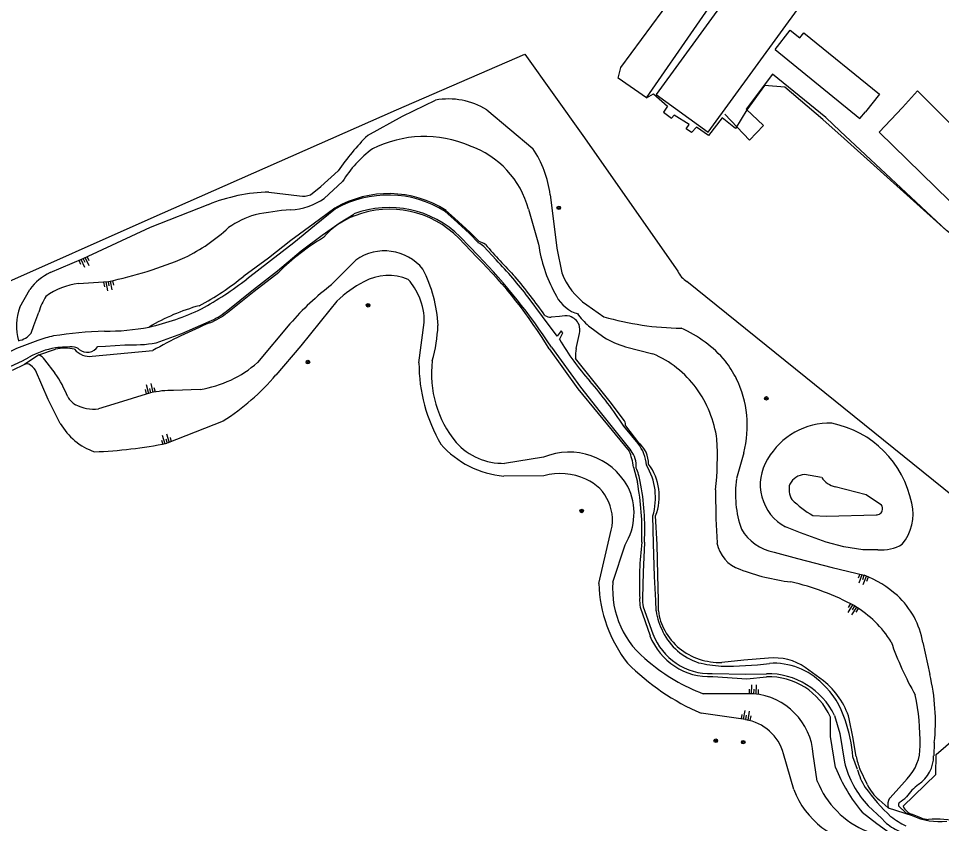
# Model space of a CAD drawing. Extents: x 124000 to 129000, y 395500 to 397503.
# Drawn here: x 125164.9 to 125369.3, y 396978.6 to 397157 of the extents above; entities that cross this region are included whole.
import ezdxf

# ---------------------------------------------------------------- set-up
doc = ezdxf.new("R2010")
doc.units = 0
for name, color, linetype in [('gg-afsc-draadraster', 7, 'Continuous'), ('gg-afsc-faunaraster', 7, 'Continuous'), ('gg-afsc-lijn draadraster', 7, 'Continuous'), ('gg-bbg-bijgebouw', 7, 'Continuous'), ('gg-knt-BGT kruinlijn', 7, 'Continuous'), ('gg-knt-bovenkant onderkant talud', 7, 'Continuous'), ('gg-knt-bronhoudergrens', 7, 'Continuous'), ('gg-kntw-bovenkant insteek waterloop', 7, 'Continuous'), ('gg-kntw-waterlijn', 7, 'Continuous'), ('gt-grn-vlakafsluiter', 7, 'Continuous'), ('gt-symb-boom', 7, 'Continuous'), ('gt-symb-talud symbool', 7, 'Continuous'), ('gx-grn-maaiveld', 7, 'Continuous')]:
    doc.layers.add(name, color=color, linetype=linetype)

# ---------------------------------------------------------------- blocks, each defined once
blk = doc.blocks.new('gt0-BOOM')
at = {"layer": 'gt-symb-boom'}
for radius in [0.4, 0.2]:
    blk.add_circle((0, 0), radius, dxfattribs=at)
blk = doc.blocks.new('gt0-TALUD_1')
at = {"layer": 'gt-symb-talud symbool'}
for p, q in [((-1, -1), (-1, 0)), ((-0.5, -2), (-0.5, 0)), ((0, -1), (0, 0)), ((0.5, -2), (0.5, 0)), ((1, -1), (1, 0))]:
    blk.add_line(p, q, dxfattribs=at)

msp = doc.modelspace()

# ---------------------------------------------------------------- linework, layer by layer
at = {"layer": 'gg-afsc-draadraster'}
msp.add_line((125380.04, 397044.51), (125312.92, 397098.7), dxfattribs=at)
msp.add_lwpolyline([(125001.5, 397027.24), (125048.05, 397047.92), (125081.14, 397062.62), (125127.82, 397083.16), (125193.61, 397112.43), (125248.59, 397136.72), (125277.02, 397149.03), (125289.92, 397131.01), (125310.9, 397100.95)], dxfattribs=at)
msp.add_arc((125315.78, 397103.32), 5.43, 205.9479, 238.2884, dxfattribs=at)
at = {"layer": 'gg-afsc-faunaraster'}
msp.add_line((125362.82, 396980.69), (125364.66, 396979.94), dxfattribs=at)
msp.add_lwpolyline([(125360.82, 396982.45), (125368.07, 396989.51), (125368.12, 396993.91), (125372.44, 396997.6)], dxfattribs=at)
for centre, radius, start, end in [((125363.7, 396983.71), 3.15, 203.6735, 253.809), ((125366.58, 396984.44), 4.89, 246.8937, 267.9023), ((125368.14, 396959.73), 19.89, 75.1399, 95.0225)]:
    msp.add_arc(centre, radius, start, end, dxfattribs=at)
at = {"layer": 'gg-afsc-lijn draadraster'}
msp.add_lwpolyline([(125423.59, 397080.71), (125397.39, 397101.73), (125391.82, 397093.12), (125370.45, 397110), (125346.89, 397131.96), (125343.73, 397135.01), (125331.88, 397144.59), (125326.08, 397136.86), (125329.92, 397133.22), (125326.82, 397129.99), (125321.3, 397135.77)], dxfattribs=at)
at = {"layer": 'gg-bbg-bijgebouw'}
for points in [[(125306.12, 397140.14), (125317.64, 397131.79), (125338.58, 397160.55), (125327.12, 397168.98), (125306.12, 397140.14)], [(125332.44, 397150.08), (125335.81, 397154.33), (125337.95, 397152.63), (125338.82, 397153.79), (125355.6, 397140.19), (125352.45, 397136.3)], [(125332.44, 397150.08), (125351.23, 397134.82), (125352.45, 397136.3)]]:
    msp.add_lwpolyline(points, dxfattribs=at)
at = {"layer": 'gg-knt-BGT kruinlijn'}
for p, q in [((125268.62, 397136.73), (125278.83, 397128.17)), ((125220.38, 397118.48), (125227.15, 397117.64)), ((125165.2, 397093), (125167.4, 397096.94)), ((125290.75, 397093.53), (125294.52, 397090.88)), ((125253.59, 397080.66), (125254.78, 397089.6)), ((125210.25, 397067.79), (125197.8, 397062.87)), ((125325.54, 397060.76), (125323.94, 397055.02)), ((125281.23, 397055.64), (125272.39, 397055.61)), ((125293.42, 397031.78), (125295.91, 397042.69)), ((125365.19, 397018.73), (125366.73, 397011.65)), ((125325.9, 397001.64), (125316.06, 397003.06)), ((125367.72, 396996.55), (125367.58, 396993.66)), ((125336.61, 396986.18), (125334.31, 396994.08))]:
    msp.add_line(p, q, dxfattribs=at)
for points in [[(125242.23, 397131.05), (125249.92, 397135.29), (125257.27, 397138.87)], [(125229.59, 397117.9), (125231.9, 397119.75), (125235.69, 397123.2)], [(125282.67, 397117.92), (125283.28, 397112.66), (125284.14, 397106.11), (125285.2, 397100.58)], [(125171.92, 397100.69), (125179.24, 397103.79), (125194.16, 397110.69), (125206.9, 397115.71)], [(125235.44, 397094.32), (125233.86, 397092.4), (125227.46, 397084.44), (125221.93, 397077.98)], [(125174.17, 397067.25), (125171.48, 397072.56), (125168.66, 397079.03)], [(125332.22, 397038.76), (125337.45, 397037.34), (125345.1, 397035.33), (125352.21, 397033.63)], [(125359.82, 396982.53), (125361.44, 396981.01), (125362.81, 396980.39)]]:
    msp.add_lwpolyline(points, dxfattribs=at)
for centre, radius, start, end in [((125260.11, 397122.72), 16.4, 58.7103, 99.9578), ((125282.96, 397090.44), 57.51, 135.0819, 145.2739), ((125257.79, 397114.45), 25.12, 7.9361, 33.1258), ((125221.02, 397081.15), 37.33, 90.9866, 112.2245), ((125227.91, 397122.08), 4.5, 260.2766, 291.9295), ((125177.85, 397088.95), 13.16, 116.792, 142.5818), ((125246.82, 397088.72), 11.3, 66.9833, 118.6404), ((125300.01, 397106.51), 15.95, 201.8379, 234.5003), ((125253.07, 397076.23), 25.27, 117.5203, 134.27), ((125240.7, 397089.78), 14.08, 22.6895, 41.558), ((125240.67, 397089.78), 14.11, 359.2636, 22.649), ((125176.1, 397088.84), 11.66, 159.1244, 196.2599), ((125312.36, 397152.49), 64.14, 253.8469, 269.3564), ((125300.83, 397063.52), 27.08, 40.4099, 66.4678), ((125166.87, 397079.05), 1.38, 77.1655, 116.8115), ((125165.29, 397076.88), 3.99, 32.5248, 61.9157), ((125288.45, 397080.43), 34.85, 179.6277, 210.6263), ((125302.85, 397066.78), 23.46, 26.3033, 37.5516), ((125181.68, 397112.33), 52.91, 302.6877, 319.5234), ((125302.81, 397066.76), 23.5, 345.2197, 26.3038), ((125186.25, 397074.13), 13.9, 209.648, 251.0972), ((125177.85, 397162.76), 101.86, 272.1924, 281.2914), ((125274.14, 397076.32), 20.79, 221.0302, 265.1838), ((125284.93, 397042.65), 13.5, 65.3649, 105.9072), ((125286.61, 397045.91), 9.84, 340.8793, 66.3323), ((125347.16, 397051.59), 23.48, 171.6018, 199.3175), ((125334.25, 397049.32), 10.75, 210.7058, 259.1163), ((125342.91, 397010.3), 25.12, 48.5423, 68.2793), ((125323.44, 397032.66), 30.03, 181.6771, 218.0557), ((125347.11, 397015.64), 18.34, 9.7, 47.309), ((125336.82, 397051), 52.24, 224.8613, 246.585), ((125322.8, 397001.17), 45.16, 354.1272, 13.4193), ((125324.29, 396991.39), 10.37, 15.0356, 81.0931), ((125359.94, 396993.62), 7.63, 303.6948, 0.2488), ((125374, 396975.05), 15.68, 128.7724, 142.6791), ((125354.15, 396992.67), 18.71, 200.2974, 265.2292), ((125360.61, 396982.79), 0.834, 142.5154, 198.3187), ((125356.92, 396988.74), 6.22, 299.0642, 317.7504)]:
    msp.add_arc(centre, radius, start, end, dxfattribs=at)
at = {"layer": 'gg-knt-bovenkant onderkant talud'}
for p, q in [((125232.62, 397117.11), (125236.68, 397120.81)), ((125277.84, 397114.68), (125280.09, 397106.96)), ((125239.64, 397103.44), (125234.26, 397097.99)), ((125178.19, 397098.26), (125184.83, 397098.7)), ((125225.03, 397089.34), (125217.85, 397080.75)), ((125291.16, 397088.85), (125294.56, 397086.34)), ((125299.33, 397084.24), (125305.42, 397082.7)), ((125173, 397078.4), (125170.74, 397081.37)), ((125205.13, 397074.8), (125199.22, 397074.57)), ((125281.19, 397059.78), (125272.54, 397058.41)), ((125296.53, 397032.11), (125299.23, 397040.33)), ((125327.69, 397007.36), (125316.54, 397007.39)), ((125341.78, 396988.03), (125340.92, 396993.97))]:
    msp.add_line(p, q, dxfattribs=at)
for points in [[(125167.74, 397087.24), (125168.33, 397088.91), (125169.38, 397091.91)], [(125194.17, 397074.02), (125186.05, 397071.49), (125182.65, 397070.46)], [(125319.29, 397052.53), (125319.36, 397046.14), (125319.6, 397040.79)], [(125361.7, 396988.55), (125359.28, 396985.81), (125357.84, 396984.22)]]:
    msp.add_lwpolyline(points, dxfattribs=at)
for centre, radius, start, end in [((125254.8, 397105.33), 25.47, 66.8251, 116.8272), ((125258.05, 397109.42), 20.48, 14.9042, 70.7106), ((125258.18, 397107.82), 25.12, 126.3181, 148.8518), ((125224.41, 397129.07), 14.51, 273.0167, 304.4568), ((125229.79, 397053.45), 61.3, 94.3249, 101.7453), ((125222.52, 397095.29), 18.91, 105.9577, 125.8634), ((125183.3, 397141.38), 41.69, 296.2656, 312.4472), ((125311.36, 397111.29), 31.57, 187.8796, 208.6755), ((125166.52, 397186.89), 90.07, 281.7292, 293.0251), ((125245.97, 397094.5), 10.96, 39.1757, 125.3167), ((125227.2, 397087.43), 30.65, 2.8067, 27.1578), ((125180.15, 397082.87), 15.51, 97.2656, 126.1806), ((125273.59, 397046.81), 64.55, 127.5455, 138.789), ((125291.37, 397099.46), 8.39, 203.2963, 247.1306), ((125182.43, 397088), 13.62, 147.1234, 163.3033), ((125288.61, 397092.92), 1.3, 246.8814, 272.3835), ((125302.32, 397101.37), 16.77, 215.5256, 228.3074), ((125221.25, 397090.84), 36.61, 344.6349, 357.0178), ((125164.04, 397090.31), 4.81, 280.3798, 320.3037), ((125304.85, 397103.33), 19.86, 238.7883, 253.8799), ((125168.03, 397079.35), 3.38, 36.6863, 66.5486), ((125295.59, 397060.4), 24.37, 37.1353, 66.2205), ((125201.21, 397099.78), 25.29, 278.9377, 311.1572), ((125280.11, 397078.18), 23.74, 172.8554, 219.63), ((125152.05, 397063.89), 25.48, 21.2273, 34.7195), ((125294.14, 397060.11), 25.7, 8.1723, 35.6933), ((125179.89, 397075.48), 4.72, 210.1128, 239.5834), ((125199.21, 397051.49), 23.09, 89.9765, 102.6117), ((125181.78, 397080.17), 9.75, 243.936, 275.0842), ((125272.29, 397072.56), 14.15, 222.2916, 271.0419), ((125246.9, 397060.04), 72.78, 354.0761, 2.938), ((125286.84, 397045.97), 14.92, 29.4061, 112.2464), ((125287.83, 397047.36), 13.39, 328.3373, 26.3016), ((125327.02, 397042.11), 7.54, 190.0289, 251.7282), ((125341.58, 397079.25), 47.43, 249.0967, 263.1704), ((125323.31, 396977.25), 56.35, 61.6083, 77.0529), ((125316.57, 397030.54), 20.1, 175.5172, 233.4419), ((125337.5, 397005.93), 24.39, 32.0231, 58.8712), ((125423.69, 397041.54), 69.33, 199.086, 209.7526), ((125330.51, 397044.91), 40.03, 229.6622, 249.5759), ((125326.53, 396992.98), 14.42, 3.9208, 85.3992), ((125309.62, 396996.34), 54.96, 359.4481, 11.3275), ((125354.48, 396995.61), 10.1, 315.6813, 1.1548), ((125360.43, 396995.51), 20.09, 201.8543, 247.711), ((125360.15, 396982.81), 2.72, 148.6526, 194.6596)]:
    msp.add_arc(centre, radius, start, end, dxfattribs=at)
at = {"layer": 'gg-knt-bronhoudergrens'}
for p, q in [((125298.32, 397146.1), (125321.05, 397177.08)), ((125313.42, 397133.43), (125310.11, 397135.55))]:
    msp.add_line(p, q, dxfattribs=at)
for points in [[(125303.99, 397139.35), (125326.29, 397171.62), (125321.05, 397177.08)], [(125303.99, 397139.35), (125297.72, 397143.72), (125298.32, 397146.1)]]:
    msp.add_lwpolyline(points, dxfattribs=at)
at = {"layer": 'gg-kntw-bovenkant insteek waterloop'}
for p, q in [((125262.39, 397108.29), (125266.44, 397104.07)), ((125284.74, 397090.95), (125282.9, 397090.77)), ((125288.44, 397083.85), (125289.14, 397087.14)), ((125169.38, 397082.45), (125173.09, 397083.68)), ((125181.25, 397082.14), (125194.65, 397083.4)), ((125166.24, 397080.29), (125163.53, 397078.98)), ((125302.25, 397062.97), (125299.37, 397066.7)), ((125301.09, 397057.58), (125301.97, 397054.26)), ((125302.6, 397026.53), (125304.76, 397020.24)), ((125343.16, 397010.23), (125339.15, 397013.22)), ((125352.91, 396987.18), (125351.25, 396990.72)), ((125357.53, 396982.12), (125355.49, 396983.89))]:
    msp.add_line(p, q, dxfattribs=at)
for points in [[(125234.98, 397114.95), (125230.13, 397111.41), (125225.21, 397107.76), (125220.29, 397103.84), (125214.83, 397099.88)], [(125266.9, 397107.53), (125264.96, 397109.52), (125261.45, 397112.74), (125259.58, 397114.45)], [(125211.23, 397091.85), (125217.12, 397096.54), (125222.54, 397100.77)], [(125282.45, 397083.76), (125288.8, 397074.91), (125293.28, 397069.42), (125300.18, 397061.13)], [(125299.14, 397067.8), (125295.94, 397072.03), (125291.78, 397077.22), (125288.29, 397081.61)], [(125306.64, 397025.73), (125306.66, 397028.03), (125306.5, 397033.7), (125306.34, 397040.47), (125305.99, 397046.79)], [(125355.23, 397039.28), (125351.88, 397039.28), (125347.7, 397039.9), (125343.74, 397040.98), (125338.12, 397043.02), (125334.79, 397044.35)], [(125331.03, 397015.25), (125325.54, 397014.79), (125320.69, 397014.28)], [(125318.65, 397011.18), (125326.22, 397010.72), (125330.59, 397011.16)], [(125345.86, 396991.08), (125344.74, 396997.92), (125344.73, 397002.23)], [(125350.45, 396993.51), (125349.67, 396997.85), (125348.9, 397001.84)], [(125351.75, 396981.14), (125354.96, 396978.64), (125357.93, 396976.52)]]:
    msp.add_lwpolyline(points, dxfattribs=at)
for centre, radius, start, end in [((125246.88, 397094.55), 23.61, 57.4393, 120.2506), ((125247.18, 397093.45), 21.25, 44.3005, 111.5189), ((125244.82, 397097.94), 16.22, 109.5864, 139.6558), ((125259.89, 397062.7), 53.33, 120.9536, 134.4648), ((125265.44, 397102.52), 5.23, 56.6515, 73.8033), ((125394.03, 397216.22), 166.61, 221.0154, 224.3634), ((125192.47, 397029.32), 105.16, 31.1724, 45.2981), ((125176.45, 397147.06), 60.82, 297.9227, 309.1227), ((125155.15, 397000.44), 155.57, 35.6887, 39.6573), ((125216.52, 397050.68), 44.19, 105.2012, 120.8662), ((125201.87, 397103.37), 14.84, 291.5159, 309.0988), ((125253.61, 396978.38), 120.44, 112.6047, 119.3103), ((125282.82, 397092.99), 2.23, 233.6976, 271.9642), ((125285.99, 397084.19), 6.88, 81.4227, 100.4887), ((125285.62, 397087.35), 3.89, 27.8428, 69.0014), ((125284.86, 397087.98), 4.36, 348.8959, 15.7913), ((125175.27, 397073.79), 10.13, 78.3863, 102.4811), ((125180.66, 397086.39), 4.29, 218.6853, 277.9428), ((125295.46, 397082.25), 7.2, 167.1283, 185.0429), ((125297.34, 397066.86), 2.03, 355.3768, 27.5622), ((125344.51, 397051.51), 15.79, 88.1314, 150.2769), ((125340.67, 397045.25), 22.46, 11.0847, 78.8118), ((125298.37, 397058.28), 6.08, 359.6334, 50.4733), ((125286.51, 397055.75), 14.69, 7.1759, 21.496), ((125339.75, 397053.69), 10.58, 147.7548, 241.9967), ((125294.98, 397051.14), 11.84, 338.4214, 36.8576), ((125243.53, 397043.29), 59.45, 357.7413, 10.6245), ((125352.6, 397047.12), 10.41, 320.3722, 13.6082), ((125379.72, 397031.83), 77.32, 173.2218, 182.4803), ((125356.08, 397048.11), 8.87, 264.5085, 300.7429), ((125312.57, 397028.18), 10.11, 178.2809, 189.394), ((125318.1, 397026.96), 11.53, 186.1282, 209.0409), ((125317.96, 397025.31), 14.15, 200.984, 272.7739), ((125319.94, 397027.96), 13.63, 208.9651, 251.7234), ((125320.93, 397033.24), 18.97, 253.8927, 269.269), ((125332.32, 397003.17), 12.15, 55.8111, 96.0798), ((125330.98, 396996.12), 15.04, 23.9579, 91.4902), ((125332.81, 396997), 16.8, 16.7576, 51.9732), ((125361.11, 396995.08), 10.78, 188.3554, 203.8656), ((125379.21, 397004.12), 35.81, 201.3587, 219.9259), ((125361.74, 396991.45), 9.81, 205.7794, 230.3982), ((125368.8, 396993.46), 14.38, 245.3805, 276.6528)]:
    msp.add_arc(centre, radius, start, end, dxfattribs=at)
at = {"layer": 'gg-kntw-waterlijn'}
for p, q in [((125262.71, 397108.59), (125266.78, 397104.38)), ((125270.7, 397103.46), (125267.98, 397106.42)), ((125302.11, 397062.83), (125298.98, 397066.66)), ((125342.77, 397055.29), (125338.98, 397055.96)), ((125303.25, 397026.65), (125305.42, 397020.64)), ((125350.68, 396990.57), (125349.7, 396993.38))]:
    msp.add_line(p, q, dxfattribs=at)
for points in [[(125235.09, 397114.75), (125230.47, 397111.03), (125225.85, 397107.26), (125220.72, 397103.26), (125215.46, 397099.22)], [(125266.75, 397107.24), (125264.76, 397109.3), (125261.34, 397112.52), (125259.4, 397114.23)], [(125210.9, 397092.06), (125216.97, 397096.89), (125222.27, 397101.02), (125227.54, 397105.46), (125232.17, 397108.97), (125236.12, 397111.77), (125239.18, 397113.64)], [(125284.72, 397085.88), (125285.45, 397087.35), (125285.11, 397087.74), (125284.22, 397086.59), (125280.95, 397090.92), (125277.77, 397095.24)], [(125195.4, 397085.1), (125201.05, 397087.21), (125207.14, 397089.85)], [(125169.22, 397085.61), (125164.45, 397083.84), (125161.79, 397082.49)], [(125182.48, 397084.32), (125184.15, 397084.37), (125188.47, 397084.7)], [(125282.91, 397084.18), (125289.35, 397075.27), (125293.72, 397069.75), (125300.52, 397061.27)], [(125163.08, 397079.89), (125165.81, 397081.13), (125167.25, 397081.9)], [(125356, 397049.12), (125352.63, 397051.45), (125345.78, 397053.22)], [(125306.09, 397025.72), (125306.04, 397028.05), (125305.78, 397033.32), (125305.56, 397040.65), (125305.42, 397046.77)], [(125340.82, 397046.85), (125343.87, 397046.74), (125354.82, 397047)], [(125303.52, 397040.96), (125303.52, 397040.85), (125303.24, 397034.28), (125303.1, 397028.57)], [(125318.54, 397011.86), (125325.98, 397011.71), (125330.53, 397011.82)], [(125345.64, 397002.56), (125346.79, 396998.58), (125347.82, 396992.22)], [(125353.08, 396982.52), (125356.07, 396979.72), (125356.75, 396978.98)]]:
    msp.add_lwpolyline(points, dxfattribs=at)
for centre, radius, start, end in [((125246.8, 397094.05), 23.79, 58.0216, 119.509), ((125247.04, 397092.94), 22.15, 44.9711, 110.8002), ((125265.25, 397103.66), 3.88, 45.3382, 67.3887), ((125167.25, 397008.37), 138.29, 33.2423, 43.9714), ((125199.42, 397034.97), 98.85, 37.5659, 43.8522), ((125170.19, 397157.26), 73.6, 298.5966, 307.9552), ((125181.89, 397141.71), 54.43, 282.6932, 295.6145), ((125201.57, 397103.64), 14.87, 291.99, 308.8317), ((125187.42, 396991.63), 96.13, 92.0788, 98.8144), ((125184.4, 397136.57), 48.88, 269.4464, 281.1414), ((125178.29, 397060.92), 26.31, 102.2954, 110.1705), ((125334.46, 397114.9), 57.58, 210.2624, 221.6739), ((125176.16, 397066.21), 18.05, 99.795, 119.5922), ((125176.38, 397056.81), 27.38, 88.0253, 96.8998), ((125176.96, 397082.22), 1.99, 46.2723, 79.5637), ((125180.12, 397085.79), 2.78, 230.1688, 328.1541), ((125190.16, 397115.38), 30.73, 266.8382, 279.826), ((125218.98, 397013.97), 95.79, 33.3724, 40.8395), ((125295.13, 397057.33), 8.88, 4.368, 38.2522), ((125295.99, 397057.75), 5.74, 356.374, 37.848), ((125288.67, 397052.02), 14.1, 9.6504, 22.3514), ((125291.76, 397050.74), 14.22, 343.793, 30.7293), ((125339.31, 397051.91), 4.07, 94.7426, 151.7871), ((125346.87, 397058.03), 4.93, 213.8134, 257.2019), ((125251.24, 397044.03), 52.37, 356.6475, 11.4133), ((125339.67, 397052.63), 4.13, 163.021, 212.5451), ((125352.95, 397067.39), 23.86, 225.3808, 239.439), ((125355.16, 397048.41), 1.1, 346.0836, 40.009), ((125354.95, 397048.28), 1.28, 264.007, 354.3367), ((125312.47, 397028.36), 9.38, 178.7257, 190.51), ((125321.08, 397028.11), 15.17, 189.0793, 207.5071), ((125318.02, 397025.28), 13.43, 200.1922, 272.2164), ((125319.7, 397027.07), 13.48, 206.2985, 251.8534), ((125322.22, 397042.39), 28.92, 256.5616, 266.6727), ((125321.85, 397088.09), 74.58, 268.9964, 277.2146), ((125332.25, 396999.35), 14.78, 43.7166, 94.0099), ((125330.8, 396995.3), 16.52, 26.0797, 90.9348), ((125330.5, 396996.17), 18.29, 17.3182, 47.148), ((125315.56, 396990.47), 34.26, 4.8703, 18.9806), ((125369.18, 396997.53), 22.01, 193.9719, 222.997), ((125365.98, 396994.91), 15.91, 195.8565, 211.2839), ((125389.76, 397013.81), 46.2, 216.0081, 226.7634), ((125370.89, 396996.94), 21.09, 232.7219, 243.3296), ((125365.7, 396989.5), 13.81, 229.652, 245.2414)]:
    msp.add_arc(centre, radius, start, end, dxfattribs=at)
at = {"layer": 'gt-grn-vlakafsluiter'}
for p, q in [((125169.38, 397082.45), (125166.24, 397080.29)), ((125357.53, 396982.12), (125362.81, 396980.39))]:
    msp.add_line(p, q, dxfattribs=at)
at = {"layer": 'gx-grn-maaiveld'}
for points in [[(125372.74, 397108.19), (125370.45, 397110), (125347.76, 397130.4), (125343, 397134.57), (125334.6, 397141.71), (125330.1, 397142.11), (125326.2, 397136.68), (125323.69, 397132.58), (125320.71, 397134.96), (125317.73, 397131.06), (125315.09, 397132.91), (125313.94, 397131.71), (125312.78, 397132.49), (125313.42, 397133.43)], [(125374.15, 397113.55), (125355.54, 397131.75), (125360.67, 397137.23), (125364.02, 397140.94), (125382.62, 397122.26)], [(125303.99, 397139.35), (125305.5, 397140.25), (125308.6, 397137.54), (125307.78, 397136.21), (125309.52, 397134.86), (125310.11, 397135.55)]]:
    msp.add_lwpolyline(points, dxfattribs=at)

# ---------------------------------------------------------------- block references
at = {"layer": 'gt-symb-boom'}
for p in [(125284.56, 397115.01), (125242.34, 397093.42), (125229, 397080.84), (125330.53, 397072.81), (125289.63, 397047.86), (125319.32, 396996.97), (125325.41, 396996.66)]:
    msp.add_blockref('gt0-BOOM', p, dxfattribs=at)
at = {"layer": 'gt-symb-talud symbool'}
for p, xscale, yscale, rotation in [((125179.24, 397103.79), 0.9996684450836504, 0.9996684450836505, 24.591000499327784), ((125184.83, 397098.7), 1.000250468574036, 1.0002504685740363, 10.017934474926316), ((125194.17, 397074.02), 1.0002399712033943, 1.0002399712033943, -166.35276166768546), ((125197.8, 397062.87), 0.9996849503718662, 0.9996849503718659, -163.19645198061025), ((125352.21, 397033.63), 1.0003729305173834, 1.0003729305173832, -20.173944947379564), ((125350.11, 397026.82), 1.000001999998, 1.000001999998, -32.005383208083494), ((125327.69, 397007.36), 0.9995448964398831, 0.9995448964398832, 178.10803458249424), ((125325.9, 397001.64), 1.0002099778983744, 1.0002099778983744, 170.33049474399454)]:
    msp.add_blockref('gt0-TALUD_1', p, dxfattribs=dict(at, xscale=xscale, yscale=yscale, rotation=rotation))

doc.saveas('drawing.dxf')
